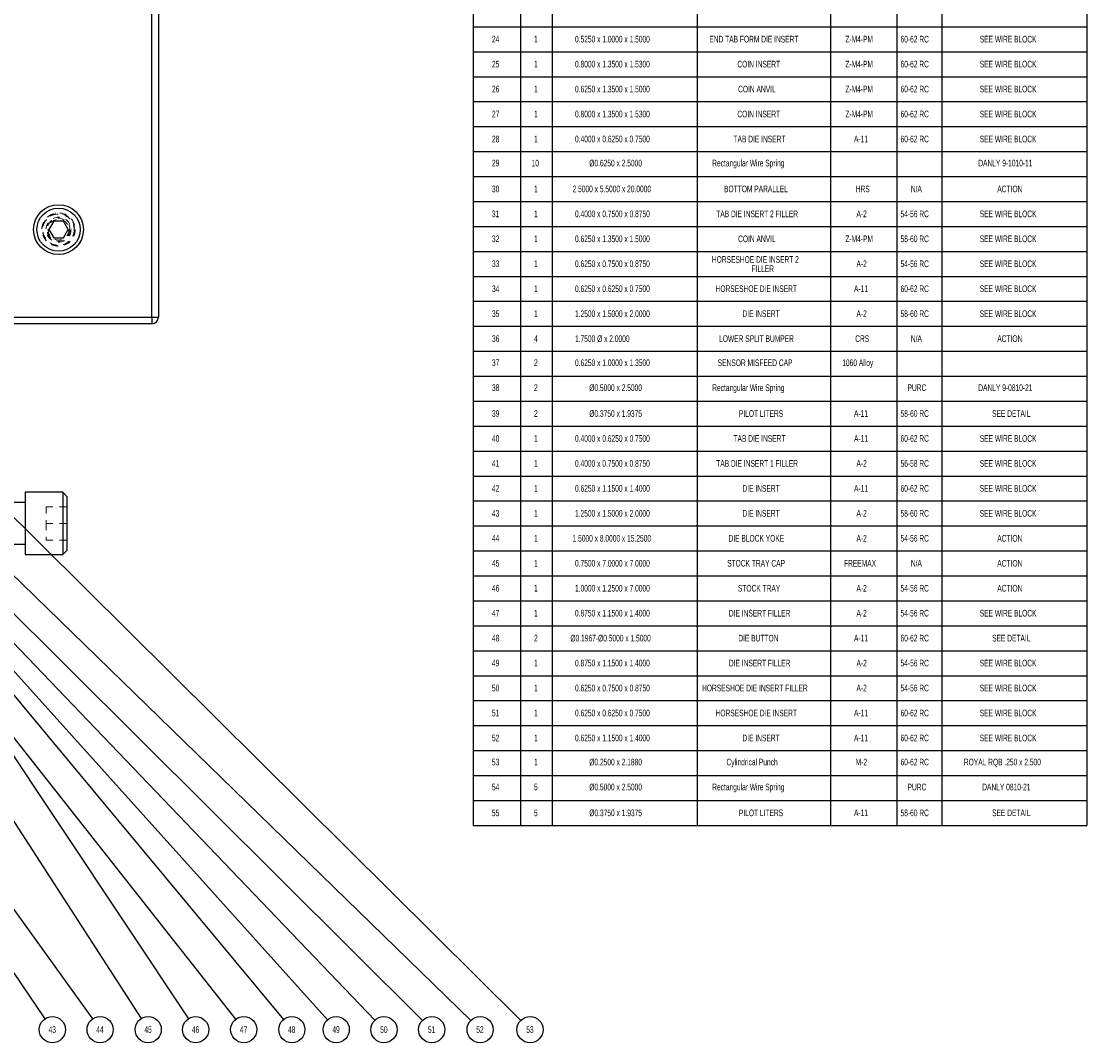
# Model space of a CAD drawing. Header units: inches. Extents: x 1802 to 2468, y -208 to -72.
# Tile 354 of 595: x 2089 to 2105, y -103 to -87. Entities that reach past the tile are written whole.
import ezdxf

# ---------------------------------------------------------------- set-up
doc = ezdxf.new("R2010")
doc.units = ezdxf.units.IN
doc.header["$LTSCALE"] = 0.5
doc.header["$MEASUREMENT"] = 0
doc.linetypes.add('HIDDEN', pattern=[0.225, 0.15, -0.075])
for name, color, linetype in [('RAI-M-S', 8, 'Continuous'), ('SID-M-D', 42, 'Continuous'), ('SID-M-S', 105, 'Continuous'), ('SVD-M-S', 8, 'Continuous')]:
    doc.layers.add(name, color=color, linetype=linetype)
doc.styles.add('SLDTEXTSTYLE0', font='TXT', dxfattribs={"width": 0.595745})

msp = doc.modelspace()

# ---------------------------------------------------------------- linework, layer by layer
at = {"layer": 'RAI-M-S', "linetype": 'Continuous', "lineweight": 25}
for p, q in [((2091.36416, -91.6431), (2091.36416, -84.8431)), ((2091.46416, -84.8431), (2091.46416, -91.6431)), ((2084.46416, -91.6431), (2091.36416, -91.6431)), ((2091.36416, -91.6431), (2091.36416, -91.7431)), ((2091.36416, -91.6431), (2091.46416, -91.6431)), ((2091.36416, -91.7431), (2084.46416, -91.7431))]:
    msp.add_line(p, q, dxfattribs=at)
at = {"layer": 'RAI-M-S', "linetype": 'HIDDEN', "lineweight": 18}
for radius in [0.2505, 0.15625]:
    msp.add_circle((2089.96416, -90.3281), radius, dxfattribs=at)
at = {"layer": 'RAI-M-S', "linetype": 'Continuous', "lineweight": 25}
msp.add_arc((2091.36416, -91.6431), 0.1, 270, 0, dxfattribs=at)
at = {"layer": 'SID-M-D'}
for p, q in [((2096.19079, -86.90515), (2096.19079, -87.28015)), ((2096.90508, -86.90515), (2096.90508, -87.28015)), ((2097.38038, -86.90515), (2097.38038, -87.28015)), ((2099.55752, -86.90515), (2099.55752, -87.28015)), ((2101.55752, -86.90515), (2101.55752, -87.28015)), ((2102.55752, -86.90515), (2102.55752, -87.28015)), ((2103.22976, -86.90515), (2103.22976, -87.28015)), ((2105.4069, -86.90515), (2105.4069, -87.28015)), ((2096.19079, -87.28015), (2096.19079, -87.65515)), ((2096.19079, -87.28015), (2096.90508, -87.28015)), ((2096.90508, -87.28015), (2096.90508, -87.65515)), ((2096.90508, -87.28015), (2097.38038, -87.28015)), ((2097.38038, -87.28015), (2097.38038, -87.65515)), ((2097.38038, -87.28015), (2099.55752, -87.28015)), ((2099.55752, -87.28015), (2099.55752, -87.65515)), ((2099.55752, -87.28015), (2101.55752, -87.28015)), ((2101.55752, -87.28015), (2101.55752, -87.65515)), ((2101.55752, -87.28015), (2102.55752, -87.28015)), ((2102.55752, -87.28015), (2102.55752, -87.65515)), ((2102.55752, -87.28015), (2103.22976, -87.28015)), ((2103.22976, -87.28015), (2103.22976, -87.65515)), ((2103.22976, -87.28015), (2105.4069, -87.28015)), ((2105.4069, -87.28015), (2105.4069, -87.65515)), ((2096.19079, -87.65515), (2096.19079, -88.03015)), ((2096.19079, -87.65515), (2096.90508, -87.65515)), ((2096.90508, -87.65515), (2096.90508, -88.03015)), ((2096.90508, -87.65515), (2097.38038, -87.65515)), ((2097.38038, -87.65515), (2097.38038, -88.03015)), ((2097.38038, -87.65515), (2099.55752, -87.65515)), ((2099.55752, -87.65515), (2099.55752, -88.03015)), ((2099.55752, -87.65515), (2101.55752, -87.65515)), ((2101.55752, -87.65515), (2101.55752, -88.03015)), ((2101.55752, -87.65515), (2102.55752, -87.65515)), ((2102.55752, -87.65515), (2102.55752, -88.03015)), ((2102.55752, -87.65515), (2103.22976, -87.65515)), ((2103.22976, -87.65515), (2103.22976, -88.03015)), ((2103.22976, -87.65515), (2105.4069, -87.65515)), ((2105.4069, -87.65515), (2105.4069, -88.03015)), ((2096.19079, -88.03015), (2096.19079, -88.40515)), ((2096.19079, -88.03015), (2096.90508, -88.03015)), ((2096.90508, -88.03015), (2096.90508, -88.40515)), ((2096.90508, -88.03015), (2097.38038, -88.03015)), ((2097.38038, -88.03015), (2097.38038, -88.40515)), ((2097.38038, -88.03015), (2099.55752, -88.03015)), ((2099.55752, -88.03015), (2099.55752, -88.40515)), ((2099.55752, -88.03015), (2101.55752, -88.03015)), ((2101.55752, -88.03015), (2101.55752, -88.40515)), ((2101.55752, -88.03015), (2102.55752, -88.03015)), ((2102.55752, -88.03015), (2102.55752, -88.40515)), ((2102.55752, -88.03015), (2103.22976, -88.03015)), ((2103.22976, -88.03015), (2103.22976, -88.40515)), ((2103.22976, -88.03015), (2105.4069, -88.03015)), ((2105.4069, -88.03015), (2105.4069, -88.40515)), ((2096.19079, -88.40515), (2096.19079, -88.78015)), ((2096.19079, -88.40515), (2096.90508, -88.40515)), ((2096.90508, -88.40515), (2096.90508, -88.78015)), ((2096.90508, -88.40515), (2097.38038, -88.40515)), ((2097.38038, -88.40515), (2097.38038, -88.78015)), ((2097.38038, -88.40515), (2099.55752, -88.40515)), ((2099.55752, -88.40515), (2099.55752, -88.78015)), ((2099.55752, -88.40515), (2101.55752, -88.40515)), ((2101.55752, -88.40515), (2101.55752, -88.78015)), ((2101.55752, -88.40515), (2102.55752, -88.40515)), ((2102.55752, -88.40515), (2102.55752, -88.78015)), ((2102.55752, -88.40515), (2103.22976, -88.40515)), ((2103.22976, -88.40515), (2103.22976, -88.78015)), ((2103.22976, -88.40515), (2105.4069, -88.40515)), ((2105.4069, -88.40515), (2105.4069, -88.78015)), ((2096.19079, -88.78015), (2096.19079, -89.15515)), ((2096.19079, -88.78015), (2096.90508, -88.78015)), ((2096.90508, -88.78015), (2096.90508, -89.15515)), ((2096.90508, -88.78015), (2097.38038, -88.78015)), ((2097.38038, -88.78015), (2097.38038, -89.15515)), ((2097.38038, -88.78015), (2099.55752, -88.78015)), ((2099.55752, -88.78015), (2099.55752, -89.15515)), ((2099.55752, -88.78015), (2101.55752, -88.78015)), ((2101.55752, -88.78015), (2101.55752, -89.15515)), ((2101.55752, -88.78015), (2102.55752, -88.78015)), ((2102.55752, -88.78015), (2102.55752, -89.15515)), ((2102.55752, -88.78015), (2103.22976, -88.78015)), ((2103.22976, -88.78015), (2103.22976, -89.15515)), ((2103.22976, -88.78015), (2105.4069, -88.78015)), ((2105.4069, -88.78015), (2105.4069, -89.15515)), ((2096.19079, -89.15515), (2096.19079, -89.53015)), ((2096.19079, -89.15515), (2096.90508, -89.15515)), ((2096.90508, -89.15515), (2096.90508, -89.53015)), ((2096.90508, -89.15515), (2097.38038, -89.15515)), ((2097.38038, -89.15515), (2097.38038, -89.53015)), ((2097.38038, -89.15515), (2099.55752, -89.15515)), ((2099.55752, -89.15515), (2099.55752, -89.53015)), ((2099.55752, -89.15515), (2101.55752, -89.15515)), ((2101.55752, -89.15515), (2101.55752, -89.53015)), ((2101.55752, -89.15515), (2102.55752, -89.15515)), ((2102.55752, -89.15515), (2102.55752, -89.53015)), ((2102.55752, -89.15515), (2103.22976, -89.15515)), ((2103.22976, -89.15515), (2103.22976, -89.53015)), ((2103.22976, -89.15515), (2105.4069, -89.15515)), ((2105.4069, -89.15515), (2105.4069, -89.53015)), ((2096.19079, -89.53015), (2096.19079, -89.90515)), ((2096.19079, -89.53015), (2096.90508, -89.53015)), ((2096.90508, -89.53015), (2096.90508, -89.90515)), ((2096.90508, -89.53015), (2097.38038, -89.53015)), ((2097.38038, -89.53015), (2097.38038, -89.90515)), ((2097.38038, -89.53015), (2099.55752, -89.53015)), ((2099.55752, -89.53015), (2099.55752, -89.90515)), ((2099.55752, -89.53015), (2101.55752, -89.53015)), ((2101.55752, -89.53015), (2101.55752, -89.90515)), ((2101.55752, -89.53015), (2102.55752, -89.53015)), ((2102.55752, -89.53015), (2102.55752, -89.90515)), ((2102.55752, -89.53015), (2103.22976, -89.53015)), ((2103.22976, -89.53015), (2103.22976, -89.90515)), ((2103.22976, -89.53015), (2105.4069, -89.53015)), ((2105.4069, -89.53015), (2105.4069, -89.90515)), ((2096.19079, -89.90515), (2096.19079, -90.28015)), ((2096.19079, -89.90515), (2096.90508, -89.90515)), ((2096.90508, -89.90515), (2096.90508, -90.28015)), ((2096.90508, -89.90515), (2097.38038, -89.90515)), ((2097.38038, -89.90515), (2097.38038, -90.28015)), ((2097.38038, -89.90515), (2099.55752, -89.90515)), ((2099.55752, -89.90515), (2099.55752, -90.28015)), ((2099.55752, -89.90515), (2101.55752, -89.90515)), ((2101.55752, -89.90515), (2101.55752, -90.28015)), ((2101.55752, -89.90515), (2102.55752, -89.90515)), ((2102.55752, -89.90515), (2102.55752, -90.28015)), ((2102.55752, -89.90515), (2103.22976, -89.90515)), ((2103.22976, -89.90515), (2103.22976, -90.28015)), ((2103.22976, -89.90515), (2105.4069, -89.90515)), ((2105.4069, -89.90515), (2105.4069, -90.28015)), ((2096.19079, -90.28015), (2096.19079, -90.65515)), ((2096.19079, -90.28015), (2096.90508, -90.28015)), ((2096.90508, -90.28015), (2096.90508, -90.65515)), ((2096.90508, -90.28015), (2097.38038, -90.28015)), ((2097.38038, -90.28015), (2097.38038, -90.65515)), ((2097.38038, -90.28015), (2099.55752, -90.28015)), ((2099.55752, -90.28015), (2099.55752, -90.65515)), ((2099.55752, -90.28015), (2101.55752, -90.28015)), ((2101.55752, -90.28015), (2101.55752, -90.65515)), ((2101.55752, -90.28015), (2102.55752, -90.28015)), ((2102.55752, -90.28015), (2102.55752, -90.65515)), ((2102.55752, -90.28015), (2103.22976, -90.28015)), ((2103.22976, -90.28015), (2103.22976, -90.65515)), ((2103.22976, -90.28015), (2105.4069, -90.28015)), ((2105.4069, -90.28015), (2105.4069, -90.65515)), ((2096.19079, -90.65515), (2096.19079, -91.03015)), ((2096.19079, -90.65515), (2096.90508, -90.65515)), ((2096.90508, -90.65515), (2096.90508, -91.03015)), ((2096.90508, -90.65515), (2097.38038, -90.65515)), ((2097.38038, -90.65515), (2097.38038, -91.03015)), ((2097.38038, -90.65515), (2099.55752, -90.65515)), ((2099.55752, -90.65515), (2099.55752, -91.03015)), ((2099.55752, -90.65515), (2101.55752, -90.65515)), ((2101.55752, -90.65515), (2101.55752, -91.03015)), ((2101.55752, -90.65515), (2102.55752, -90.65515)), ((2102.55752, -90.65515), (2102.55752, -91.03015)), ((2102.55752, -90.65515), (2103.22976, -90.65515)), ((2103.22976, -90.65515), (2103.22976, -91.03015)), ((2103.22976, -90.65515), (2105.4069, -90.65515)), ((2105.4069, -90.65515), (2105.4069, -91.03015)), ((2096.19079, -91.03015), (2096.19079, -91.40515)), ((2096.19079, -91.03015), (2096.90508, -91.03015)), ((2096.90508, -91.03015), (2096.90508, -91.40515)), ((2096.90508, -91.03015), (2097.38038, -91.03015)), ((2097.38038, -91.03015), (2097.38038, -91.40515)), ((2097.38038, -91.03015), (2099.55752, -91.03015)), ((2099.55752, -91.03015), (2099.55752, -91.40515)), ((2099.55752, -91.03015), (2101.55752, -91.03015)), ((2101.55752, -91.03015), (2101.55752, -91.40515)), ((2101.55752, -91.03015), (2102.55752, -91.03015)), ((2102.55752, -91.03015), (2102.55752, -91.40515)), ((2102.55752, -91.03015), (2103.22976, -91.03015)), ((2103.22976, -91.03015), (2103.22976, -91.40515)), ((2103.22976, -91.03015), (2105.4069, -91.03015)), ((2105.4069, -91.03015), (2105.4069, -91.40515)), ((2096.19079, -91.40515), (2096.19079, -91.78015)), ((2096.19079, -91.40515), (2096.90508, -91.40515)), ((2096.90508, -91.40515), (2096.90508, -91.78015)), ((2096.90508, -91.40515), (2097.38038, -91.40515)), ((2097.38038, -91.40515), (2097.38038, -91.78015)), ((2097.38038, -91.40515), (2099.55752, -91.40515)), ((2099.55752, -91.40515), (2099.55752, -91.78015)), ((2099.55752, -91.40515), (2101.55752, -91.40515)), ((2101.55752, -91.40515), (2101.55752, -91.78015)), ((2101.55752, -91.40515), (2102.55752, -91.40515)), ((2102.55752, -91.40515), (2102.55752, -91.78015)), ((2102.55752, -91.40515), (2103.22976, -91.40515)), ((2103.22976, -91.40515), (2103.22976, -91.78015)), ((2103.22976, -91.40515), (2105.4069, -91.40515)), ((2105.4069, -91.40515), (2105.4069, -91.78015)), ((2096.19079, -91.78015), (2096.19079, -92.15515)), ((2096.19079, -91.78015), (2096.90508, -91.78015)), ((2096.90508, -91.78015), (2096.90508, -92.15515)), ((2096.90508, -91.78015), (2097.38038, -91.78015)), ((2097.38038, -91.78015), (2097.38038, -92.15515)), ((2097.38038, -91.78015), (2099.55752, -91.78015)), ((2099.55752, -91.78015), (2099.55752, -92.15515)), ((2099.55752, -91.78015), (2101.55752, -91.78015)), ((2101.55752, -91.78015), (2101.55752, -92.15515)), ((2101.55752, -91.78015), (2102.55752, -91.78015)), ((2102.55752, -91.78015), (2102.55752, -92.15515)), ((2102.55752, -91.78015), (2103.22976, -91.78015)), ((2103.22976, -91.78015), (2103.22976, -92.15515)), ((2103.22976, -91.78015), (2105.4069, -91.78015)), ((2105.4069, -91.78015), (2105.4069, -92.15515)), ((2096.19079, -92.15515), (2096.19079, -92.53015)), ((2096.19079, -92.15515), (2096.90508, -92.15515)), ((2096.90508, -92.15515), (2096.90508, -92.53015)), ((2096.90508, -92.15515), (2097.38038, -92.15515)), ((2097.38038, -92.15515), (2097.38038, -92.53015)), ((2097.38038, -92.15515), (2099.55752, -92.15515)), ((2099.55752, -92.15515), (2099.55752, -92.53015)), ((2099.55752, -92.15515), (2101.55752, -92.15515)), ((2101.55752, -92.15515), (2101.55752, -92.53015)), ((2101.55752, -92.15515), (2102.55752, -92.15515)), ((2102.55752, -92.15515), (2102.55752, -92.53015)), ((2102.55752, -92.15515), (2103.22976, -92.15515)), ((2103.22976, -92.15515), (2103.22976, -92.53015)), ((2103.22976, -92.15515), (2105.4069, -92.15515)), ((2105.4069, -92.15515), (2105.4069, -92.53015)), ((2096.19079, -92.53015), (2096.19079, -92.90515)), ((2096.19079, -92.53015), (2096.90508, -92.53015)), ((2096.90508, -92.53015), (2096.90508, -92.90515)), ((2096.90508, -92.53015), (2097.38038, -92.53015)), ((2097.38038, -92.53015), (2097.38038, -92.90515)), ((2097.38038, -92.53015), (2099.55752, -92.53015)), ((2099.55752, -92.53015), (2099.55752, -92.90515)), ((2099.55752, -92.53015), (2101.55752, -92.53015)), ((2101.55752, -92.53015), (2101.55752, -92.90515)), ((2101.55752, -92.53015), (2102.55752, -92.53015)), ((2102.55752, -92.53015), (2102.55752, -92.90515)), ((2102.55752, -92.53015), (2103.22976, -92.53015)), ((2103.22976, -92.53015), (2103.22976, -92.90515)), ((2103.22976, -92.53015), (2105.4069, -92.53015)), ((2105.4069, -92.53015), (2105.4069, -92.90515)), ((2096.19079, -92.90515), (2096.19079, -93.28015)), ((2096.19079, -92.90515), (2096.90508, -92.90515)), ((2096.90508, -92.90515), (2096.90508, -93.28015)), ((2096.90508, -92.90515), (2097.38038, -92.90515)), ((2097.38038, -92.90515), (2097.38038, -93.28015)), ((2097.38038, -92.90515), (2099.55752, -92.90515)), ((2099.55752, -92.90515), (2099.55752, -93.28015)), ((2099.55752, -92.90515), (2101.55752, -92.90515)), ((2101.55752, -92.90515), (2101.55752, -93.28015)), ((2101.55752, -92.90515), (2102.55752, -92.90515)), ((2102.55752, -92.90515), (2102.55752, -93.28015)), ((2102.55752, -92.90515), (2103.22976, -92.90515)), ((2103.22976, -92.90515), (2103.22976, -93.28015)), ((2103.22976, -92.90515), (2105.4069, -92.90515)), ((2105.4069, -92.90515), (2105.4069, -93.28015)), ((2096.19079, -93.28015), (2096.19079, -93.65515)), ((2096.19079, -93.28015), (2096.90508, -93.28015)), ((2096.90508, -93.28015), (2096.90508, -93.65515)), ((2096.90508, -93.28015), (2097.38038, -93.28015)), ((2097.38038, -93.28015), (2097.38038, -93.65515)), ((2097.38038, -93.28015), (2099.55752, -93.28015)), ((2099.55752, -93.28015), (2099.55752, -93.65515)), ((2099.55752, -93.28015), (2101.55752, -93.28015)), ((2101.55752, -93.28015), (2101.55752, -93.65515)), ((2101.55752, -93.28015), (2102.55752, -93.28015)), ((2102.55752, -93.28015), (2102.55752, -93.65515)), ((2102.55752, -93.28015), (2103.22976, -93.28015)), ((2103.22976, -93.28015), (2103.22976, -93.65515)), ((2103.22976, -93.28015), (2105.4069, -93.28015)), ((2105.4069, -93.28015), (2105.4069, -93.65515)), ((2096.19079, -93.65515), (2096.19079, -94.03015)), ((2096.19079, -93.65515), (2096.90508, -93.65515)), ((2096.90508, -93.65515), (2096.90508, -94.03015)), ((2096.90508, -93.65515), (2097.38038, -93.65515)), ((2097.38038, -93.65515), (2097.38038, -94.03015)), ((2097.38038, -93.65515), (2099.55752, -93.65515)), ((2099.55752, -93.65515), (2099.55752, -94.03015)), ((2099.55752, -93.65515), (2101.55752, -93.65515)), ((2101.55752, -93.65515), (2101.55752, -94.03015)), ((2101.55752, -93.65515), (2102.55752, -93.65515)), ((2102.55752, -93.65515), (2102.55752, -94.03015)), ((2102.55752, -93.65515), (2103.22976, -93.65515)), ((2103.22976, -93.65515), (2103.22976, -94.03015)), ((2103.22976, -93.65515), (2105.4069, -93.65515)), ((2105.4069, -93.65515), (2105.4069, -94.03015)), ((2096.19079, -94.03015), (2096.19079, -94.40515)), ((2096.19079, -94.03015), (2096.90508, -94.03015)), ((2096.90508, -94.03015), (2096.90508, -94.40515)), ((2096.90508, -94.03015), (2097.38038, -94.03015)), ((2097.38038, -94.03015), (2097.38038, -94.40515)), ((2097.38038, -94.03015), (2099.55752, -94.03015)), ((2099.55752, -94.03015), (2099.55752, -94.40515)), ((2099.55752, -94.03015), (2101.55752, -94.03015)), ((2101.55752, -94.03015), (2101.55752, -94.40515)), ((2101.55752, -94.03015), (2102.55752, -94.03015)), ((2102.55752, -94.03015), (2102.55752, -94.40515)), ((2102.55752, -94.03015), (2103.22976, -94.03015)), ((2103.22976, -94.03015), (2103.22976, -94.40515)), ((2103.22976, -94.03015), (2105.4069, -94.03015)), ((2105.4069, -94.03015), (2105.4069, -94.40515)), ((2096.19079, -94.40515), (2096.19079, -94.78015)), ((2096.19079, -94.40515), (2096.90508, -94.40515)), ((2096.90508, -94.40515), (2096.90508, -94.78015)), ((2096.90508, -94.40515), (2097.38038, -94.40515)), ((2097.38038, -94.40515), (2097.38038, -94.78015)), ((2097.38038, -94.40515), (2099.55752, -94.40515)), ((2099.55752, -94.40515), (2099.55752, -94.78015)), ((2099.55752, -94.40515), (2101.55752, -94.40515)), ((2101.55752, -94.40515), (2101.55752, -94.78015)), ((2101.55752, -94.40515), (2102.55752, -94.40515)), ((2102.55752, -94.40515), (2102.55752, -94.78015)), ((2102.55752, -94.40515), (2103.22976, -94.40515)), ((2103.22976, -94.40515), (2103.22976, -94.78015)), ((2103.22976, -94.40515), (2105.4069, -94.40515)), ((2105.4069, -94.40515), (2105.4069, -94.78015)), ((2096.19079, -94.78015), (2096.19079, -95.15515)), ((2096.19079, -94.78015), (2096.90508, -94.78015)), ((2096.90508, -94.78015), (2096.90508, -95.15515)), ((2096.90508, -94.78015), (2097.38038, -94.78015)), ((2097.38038, -94.78015), (2097.38038, -95.15515)), ((2097.38038, -94.78015), (2099.55752, -94.78015)), ((2099.55752, -94.78015), (2099.55752, -95.15515)), ((2099.55752, -94.78015), (2101.55752, -94.78015)), ((2101.55752, -94.78015), (2101.55752, -95.15515)), ((2101.55752, -94.78015), (2102.55752, -94.78015)), ((2102.55752, -94.78015), (2102.55752, -95.15515)), ((2102.55752, -94.78015), (2103.22976, -94.78015)), ((2103.22976, -94.78015), (2103.22976, -95.15515)), ((2103.22976, -94.78015), (2105.4069, -94.78015)), ((2105.4069, -94.78015), (2105.4069, -95.15515)), ((2096.19079, -95.15515), (2096.19079, -95.53015)), ((2096.19079, -95.15515), (2096.90508, -95.15515)), ((2096.90508, -95.15515), (2096.90508, -95.53015)), ((2096.90508, -95.15515), (2097.38038, -95.15515)), ((2097.38038, -95.15515), (2097.38038, -95.53015)), ((2097.38038, -95.15515), (2099.55752, -95.15515)), ((2099.55752, -95.15515), (2099.55752, -95.53015)), ((2099.55752, -95.15515), (2101.55752, -95.15515)), ((2101.55752, -95.15515), (2101.55752, -95.53015)), ((2101.55752, -95.15515), (2102.55752, -95.15515)), ((2102.55752, -95.15515), (2102.55752, -95.53015)), ((2102.55752, -95.15515), (2103.22976, -95.15515)), ((2103.22976, -95.15515), (2103.22976, -95.53015)), ((2103.22976, -95.15515), (2105.4069, -95.15515)), ((2105.4069, -95.15515), (2105.4069, -95.53015)), ((2096.19079, -95.53015), (2096.19079, -95.90515)), ((2096.19079, -95.53015), (2096.90508, -95.53015)), ((2096.90508, -95.53015), (2096.90508, -95.90515)), ((2096.90508, -95.53015), (2097.38038, -95.53015)), ((2097.38038, -95.53015), (2097.38038, -95.90515)), ((2097.38038, -95.53015), (2099.55752, -95.53015)), ((2099.55752, -95.53015), (2099.55752, -95.90515)), ((2099.55752, -95.53015), (2101.55752, -95.53015)), ((2101.55752, -95.53015), (2101.55752, -95.90515)), ((2101.55752, -95.53015), (2102.55752, -95.53015)), ((2102.55752, -95.53015), (2102.55752, -95.90515)), ((2102.55752, -95.53015), (2103.22976, -95.53015)), ((2103.22976, -95.53015), (2103.22976, -95.90515)), ((2103.22976, -95.53015), (2105.4069, -95.53015)), ((2105.4069, -95.53015), (2105.4069, -95.90515)), ((2096.19079, -95.90515), (2096.19079, -96.28015)), ((2096.19079, -95.90515), (2096.90508, -95.90515)), ((2096.90508, -95.90515), (2096.90508, -96.28015)), ((2096.90508, -95.90515), (2097.38038, -95.90515)), ((2097.38038, -95.90515), (2097.38038, -96.28015)), ((2097.38038, -95.90515), (2099.55752, -95.90515)), ((2099.55752, -95.90515), (2099.55752, -96.28015)), ((2099.55752, -95.90515), (2101.55752, -95.90515)), ((2101.55752, -95.90515), (2101.55752, -96.28015)), ((2101.55752, -95.90515), (2102.55752, -95.90515)), ((2102.55752, -95.90515), (2102.55752, -96.28015)), ((2102.55752, -95.90515), (2103.22976, -95.90515)), ((2103.22976, -95.90515), (2103.22976, -96.28015)), ((2103.22976, -95.90515), (2105.4069, -95.90515)), ((2105.4069, -95.90515), (2105.4069, -96.28015)), ((2096.19079, -96.28015), (2096.19079, -96.65515)), ((2096.19079, -96.28015), (2096.90508, -96.28015)), ((2096.90508, -96.28015), (2096.90508, -96.65515)), ((2096.90508, -96.28015), (2097.38038, -96.28015)), ((2097.38038, -96.28015), (2097.38038, -96.65515)), ((2097.38038, -96.28015), (2099.55752, -96.28015)), ((2099.55752, -96.28015), (2099.55752, -96.65515)), ((2099.55752, -96.28015), (2101.55752, -96.28015)), ((2101.55752, -96.28015), (2101.55752, -96.65515)), ((2101.55752, -96.28015), (2102.55752, -96.28015)), ((2102.55752, -96.28015), (2102.55752, -96.65515)), ((2102.55752, -96.28015), (2103.22976, -96.28015)), ((2103.22976, -96.28015), (2103.22976, -96.65515)), ((2103.22976, -96.28015), (2105.4069, -96.28015)), ((2105.4069, -96.28015), (2105.4069, -96.65515)), ((2096.19079, -96.65515), (2096.19079, -97.03015)), ((2096.19079, -96.65515), (2096.90508, -96.65515)), ((2096.90508, -96.65515), (2096.90508, -97.03015)), ((2096.90508, -96.65515), (2097.38038, -96.65515)), ((2097.38038, -96.65515), (2097.38038, -97.03015)), ((2097.38038, -96.65515), (2099.55752, -96.65515)), ((2099.55752, -96.65515), (2099.55752, -97.03015)), ((2099.55752, -96.65515), (2101.55752, -96.65515)), ((2101.55752, -96.65515), (2101.55752, -97.03015)), ((2101.55752, -96.65515), (2102.55752, -96.65515)), ((2102.55752, -96.65515), (2102.55752, -97.03015)), ((2102.55752, -96.65515), (2103.22976, -96.65515)), ((2103.22976, -96.65515), (2103.22976, -97.03015)), ((2103.22976, -96.65515), (2105.4069, -96.65515)), ((2105.4069, -96.65515), (2105.4069, -97.03015)), ((2096.19079, -97.03015), (2096.19079, -97.40515)), ((2096.19079, -97.03015), (2096.90508, -97.03015)), ((2096.90508, -97.03015), (2096.90508, -97.40515)), ((2096.90508, -97.03015), (2097.38038, -97.03015)), ((2097.38038, -97.03015), (2097.38038, -97.40515)), ((2097.38038, -97.03015), (2099.55752, -97.03015)), ((2099.55752, -97.03015), (2099.55752, -97.40515)), ((2099.55752, -97.03015), (2101.55752, -97.03015)), ((2101.55752, -97.03015), (2101.55752, -97.40515)), ((2101.55752, -97.03015), (2102.55752, -97.03015)), ((2102.55752, -97.03015), (2102.55752, -97.40515)), ((2102.55752, -97.03015), (2103.22976, -97.03015)), ((2103.22976, -97.03015), (2103.22976, -97.40515)), ((2103.22976, -97.03015), (2105.4069, -97.03015)), ((2105.4069, -97.03015), (2105.4069, -97.40515)), ((2096.19079, -97.40515), (2096.19079, -97.78015)), ((2096.19079, -97.40515), (2096.90508, -97.40515)), ((2096.90508, -97.40515), (2096.90508, -97.78015)), ((2096.90508, -97.40515), (2097.38038, -97.40515)), ((2097.38038, -97.40515), (2097.38038, -97.78015)), ((2097.38038, -97.40515), (2099.55752, -97.40515)), ((2099.55752, -97.40515), (2099.55752, -97.78015)), ((2099.55752, -97.40515), (2101.55752, -97.40515)), ((2101.55752, -97.40515), (2101.55752, -97.78015)), ((2101.55752, -97.40515), (2102.55752, -97.40515)), ((2102.55752, -97.40515), (2102.55752, -97.78015)), ((2102.55752, -97.40515), (2103.22976, -97.40515)), ((2103.22976, -97.40515), (2103.22976, -97.78015)), ((2103.22976, -97.40515), (2105.4069, -97.40515)), ((2105.4069, -97.40515), (2105.4069, -97.78015)), ((2096.19079, -97.78015), (2096.19079, -98.15515)), ((2096.19079, -97.78015), (2096.90508, -97.78015)), ((2096.90508, -97.78015), (2096.90508, -98.15515)), ((2096.90508, -97.78015), (2097.38038, -97.78015)), ((2097.38038, -97.78015), (2097.38038, -98.15515)), ((2097.38038, -97.78015), (2099.55752, -97.78015)), ((2099.55752, -97.78015), (2099.55752, -98.15515)), ((2099.55752, -97.78015), (2101.55752, -97.78015)), ((2101.55752, -97.78015), (2101.55752, -98.15515)), ((2101.55752, -97.78015), (2102.55752, -97.78015)), ((2102.55752, -97.78015), (2102.55752, -98.15515)), ((2102.55752, -97.78015), (2103.22976, -97.78015)), ((2103.22976, -97.78015), (2103.22976, -98.15515)), ((2103.22976, -97.78015), (2105.4069, -97.78015)), ((2105.4069, -97.78015), (2105.4069, -98.15515)), ((2096.19079, -98.15515), (2096.19079, -98.53015)), ((2096.19079, -98.15515), (2096.90508, -98.15515)), ((2096.90508, -98.15515), (2096.90508, -98.53015)), ((2096.90508, -98.15515), (2097.38038, -98.15515)), ((2097.38038, -98.15515), (2097.38038, -98.53015)), ((2097.38038, -98.15515), (2099.55752, -98.15515)), ((2099.55752, -98.15515), (2099.55752, -98.53015)), ((2099.55752, -98.15515), (2101.55752, -98.15515)), ((2101.55752, -98.15515), (2101.55752, -98.53015)), ((2101.55752, -98.15515), (2102.55752, -98.15515)), ((2102.55752, -98.15515), (2102.55752, -98.53015)), ((2102.55752, -98.15515), (2103.22976, -98.15515)), ((2103.22976, -98.15515), (2103.22976, -98.53015)), ((2103.22976, -98.15515), (2105.4069, -98.15515)), ((2105.4069, -98.15515), (2105.4069, -98.53015)), ((2096.19079, -98.53015), (2096.19079, -98.90515)), ((2096.19079, -98.53015), (2096.90508, -98.53015)), ((2096.90508, -98.53015), (2096.90508, -98.90515)), ((2096.90508, -98.53015), (2097.38038, -98.53015)), ((2097.38038, -98.53015), (2097.38038, -98.90515)), ((2097.38038, -98.53015), (2099.55752, -98.53015)), ((2099.55752, -98.53015), (2099.55752, -98.90515)), ((2099.55752, -98.53015), (2101.55752, -98.53015)), ((2101.55752, -98.53015), (2101.55752, -98.90515)), ((2101.55752, -98.53015), (2102.55752, -98.53015)), ((2102.55752, -98.53015), (2102.55752, -98.90515)), ((2102.55752, -98.53015), (2103.22976, -98.53015)), ((2103.22976, -98.53015), (2103.22976, -98.90515)), ((2103.22976, -98.53015), (2105.4069, -98.53015)), ((2105.4069, -98.53015), (2105.4069, -98.90515)), ((2096.19079, -98.90515), (2096.19079, -99.28015)), ((2096.19079, -98.90515), (2096.90508, -98.90515)), ((2096.90508, -98.90515), (2096.90508, -99.28015)), ((2096.90508, -98.90515), (2097.38038, -98.90515)), ((2097.38038, -98.90515), (2097.38038, -99.28015)), ((2097.38038, -98.90515), (2099.55752, -98.90515)), ((2099.55752, -98.90515), (2099.55752, -99.28015)), ((2099.55752, -98.90515), (2101.55752, -98.90515)), ((2101.55752, -98.90515), (2101.55752, -99.28015)), ((2101.55752, -98.90515), (2102.55752, -98.90515)), ((2102.55752, -98.90515), (2102.55752, -99.28015)), ((2102.55752, -98.90515), (2103.22976, -98.90515)), ((2103.22976, -98.90515), (2103.22976, -99.28015)), ((2103.22976, -98.90515), (2105.4069, -98.90515)), ((2105.4069, -98.90515), (2105.4069, -99.28015)), ((2096.19079, -99.28015), (2096.90508, -99.28015)), ((2096.90508, -99.28015), (2097.38038, -99.28015)), ((2097.38038, -99.28015), (2099.55752, -99.28015)), ((2099.55752, -99.28015), (2101.55752, -99.28015)), ((2101.55752, -99.28015), (2102.55752, -99.28015)), ((2102.55752, -99.28015), (2103.22976, -99.28015)), ((2103.22976, -99.28015), (2105.4069, -99.28015))]:
    msp.add_line(p, q, dxfattribs=at)
at = {"layer": 'SID-M-S'}
for p, q in [((2080.39706, -87.25527), (2094.71594, -102.20627)), ((2080.39974, -87.25265), (2095.43008, -102.20959)), ((2079.90192, -87.69708), (2089.76067, -102.18571)), ((2080.2026, -87.91174), (2090.47396, -102.18866)), ((2082.78324, -88.19294), (2096.90685, -102.20977)), ((2081.60242, -88.40911), (2094.00297, -102.20206)), ((2081.96887, -88.40191), (2096.15539, -102.21113)), ((2082.78575, -89.7156), (2092.62425, -102.19387)), ((2083.21895, -90.01388), (2093.3425, -102.19705)), ((2084.54877, -91.87416), (2091.20432, -102.18308)), ((2085.0506, -91.87296), (2091.91487, -102.18459))]:
    msp.add_line(p, q, dxfattribs=at)
for centre in [(2089.87132, -102.34833), (2090.58884, -102.34833), (2091.31101, -102.34833), (2092.02386, -102.34833), (2092.74604, -102.34833), (2093.46821, -102.34833), (2094.13447, -102.34833), (2094.85199, -102.34833), (2095.5695, -102.34833), (2096.29633, -102.34833), (2097.04646, -102.34833)]:
    msp.add_circle(centre, 0.1967, dxfattribs=at)
at = {"layer": 'SVD-M-S', "linetype": 'Continuous', "lineweight": 25}
for p, q in [((2089.89199, -90.2031), (2089.81982, -90.3281)), ((2090.03633, -90.2031), (2089.89199, -90.2031)), ((2090.1085, -90.3281), (2090.03633, -90.2031)), ((2089.81982, -90.3281), (2089.89199, -90.4531)), ((2090.03633, -90.4531), (2090.1085, -90.3281)), ((2089.89199, -90.4531), (2090.03633, -90.4531)), ((2090.02666, -94.27435), (2089.46416, -94.27435)), ((2089.46416, -94.27435), (2089.46416, -95.21185)), ((2090.08916, -94.33685), (2090.02666, -94.27435)), ((2090.02666, -94.27435), (2090.02666, -95.21185)), ((2090.08916, -94.33685), (2090.08916, -95.14935)), ((2089.46416, -94.4306), (2086.21377, -94.4306)), ((2086.21377, -95.0556), (2089.46416, -95.0556)), ((2090.02666, -95.21185), (2090.08916, -95.14935)), ((2089.46416, -95.21185), (2090.02666, -95.21185))]:
    msp.add_line(p, q, dxfattribs=at)
at = {"layer": 'SVD-M-S', "linetype": 'HIDDEN', "lineweight": 18}
for p, q in [((2089.77666, -94.4931), (2089.77666, -94.7431)), ((2089.77666, -94.4931), (2090.08916, -94.4931)), ((2089.77666, -94.7431), (2090.08916, -94.7431)), ((2089.77666, -94.7431), (2089.77666, -94.9931)), ((2089.77666, -94.9931), (2090.08916, -94.9931))]:
    msp.add_line(p, q, dxfattribs=at)
at = {"layer": 'SVD-M-S', "linetype": 'Continuous', "lineweight": 25}
for radius in [0.375, 0.325]:
    msp.add_circle((2089.96416, -90.3281), radius, dxfattribs=at)
at = {"layer": 'SVD-M-S', "linetype": 'HIDDEN', "lineweight": 18}
for radius in [0.25, 0.24219, 0.23438, 0.1875, 0.17188]:
    msp.add_circle((2089.96416, -90.3281), radius, dxfattribs=at)

# ---------------------------------------------------------------- texts
at = {"layer": 'SID-M-D', "char_height": 0.1, "attachment_point": 1, "style": 'SLDTEXTSTYLE0'}
for s, insert in [('24', (2096.47405, -87.41618)), ('1', (2097.10578, -87.41618)), ('0.5250 x 1.0000 x 1.5000', (2097.72145, -87.41618)), ('END TAB FORM DIE INSERT', (2099.73843, -87.41618)), ('Z-M4-PM', (2101.78231, -87.41618)), ('60-62 RC', (2102.61059, -87.41618)), ('SEE WIRE BLOCK', (2103.80083, -87.41618)), ('25', (2096.47405, -87.79118)), ('1', (2097.10578, -87.79118)), ('0.8000 x 1.3500 x 1.5300', (2097.72145, -87.79118)), ('COIN INSERT', (2100.16037, -87.79118)), ('Z-M4-PM', (2101.78231, -87.79118)), ('60-62 RC', (2102.61059, -87.79118)), ('SEE WIRE BLOCK', (2103.80083, -87.79118)), ('26', (2096.47405, -88.16618)), ('1', (2097.10578, -88.16618)), ('0.6250 x 1.3500 x 1.5000', (2097.72145, -88.16618)), ('COIN ANVIL', (2100.17134, -88.16618)), ('Z-M4-PM', (2101.78231, -88.16618)), ('60-62 RC', (2102.61059, -88.16618)), ('SEE WIRE BLOCK', (2103.80083, -88.16618)), ('27', (2096.47405, -88.54118)), ('1', (2097.10578, -88.54118)), ('0.8000 x 1.3500 x 1.5300', (2097.72145, -88.54118)), ('COIN INSERT', (2100.16037, -88.54118)), ('Z-M4-PM', (2101.78231, -88.54118)), ('60-62 RC', (2102.61059, -88.54118)), ('SEE WIRE BLOCK', (2103.80083, -88.54118)), ('28', (2096.47405, -88.91618)), ('1', (2097.10578, -88.91618)), ('0.4000 x 0.6250 x 0.7500', (2097.72145, -88.91618)), ('TAB DIE INSERT', (2100.10197, -88.91618)), ('A-11', (2101.91218, -88.91618)), ('60-62 RC', (2102.61059, -88.91618)), ('SEE WIRE BLOCK', (2103.80083, -88.91618)), ('29', (2096.47405, -89.2784)), ('10', (2097.06884, -89.2784)), ('Ø0.6250 x 2.5000', (2097.93576, -89.2784)), ('Rectangular Wire Spring', (2099.78218, -89.2784)), ('DANLY 9-1010-11', (2103.77854, -89.2784)), ('30', (2096.47405, -89.66618)), ('1', (2097.10578, -89.66618)), ('2.5000 x 5.5000 x 20.0000', (2097.68451, -89.66618)), ('BOTTOM PARALLEL', (2099.9603, -89.66618)), ('HRS', (2101.93829, -89.66618)), ('N/A', (2102.76586, -89.66618)), ('ACTION', (2104.06416, -89.66618)), ('31', (2096.47405, -90.04118)), ('1', (2097.10578, -90.04118)), ('0.4000 x 0.7500 x 0.8750', (2097.72145, -90.04118)), ('TAB DIE INSERT 2 FILLER', (2099.84294, -90.04118)), ('A-2', (2101.94912, -90.04118)), ('54-56 RC', (2102.61059, -90.04118)), ('SEE WIRE BLOCK', (2103.80083, -90.04118)), ('32', (2096.47405, -90.41618)), ('1', (2097.10578, -90.41618)), ('0.6250 x 1.3500 x 1.5000', (2097.72145, -90.41618)), ('COIN ANVIL', (2100.17134, -90.41618)), ('Z-M4-PM', (2101.78231, -90.41618)), ('58-60 RC', (2102.61059, -90.41618)), ('SEE WIRE BLOCK', (2103.80083, -90.41618)), ('HORSESHOE DIE INSERT 2', (2099.77718, -90.72653)), ('33', (2096.47405, -90.79118)), ('1', (2097.10578, -90.79118)), ('0.6250 x 0.7500 x 0.8750', (2097.72145, -90.79118)), ('FILLER', (2100.37238, -90.8659)), ('A-2', (2101.94912, -90.79118)), ('54-56 RC', (2102.61059, -90.79118)), ('SEE WIRE BLOCK', (2103.80083, -90.79118)), ('34', (2096.47405, -91.16618)), ('1', (2097.10578, -91.16618)), ('0.6250 x 0.6250 x 0.7500', (2097.72145, -91.16618)), ('HORSESHOE DIE INSERT', (2099.83259, -91.16618)), ('A-11', (2101.91218, -91.16618)), ('60-62 RC', (2102.61059, -91.16618)), ('SEE WIRE BLOCK', (2103.80083, -91.16618)), ('35', (2096.47405, -91.54118)), ('1', (2097.10578, -91.54118)), ('1.2500 x 1.5000 x 2.0000', (2097.72145, -91.54118)), ('DIE INSERT', (2100.23641, -91.54118)), ('A-2', (2101.94912, -91.54118)), ('58-60 RC', (2102.61059, -91.54118)), ('SEE WIRE BLOCK', (2103.80083, -91.54118)), ('36', (2096.47405, -91.91618)), ('4', (2097.10578, -91.91618)), ('{1.7500 Ø x 2.0000}', (2097.72145, -91.91618)), ('LOWER SPLIT BUMPER', (2099.88586, -91.91618)), ('CRS', (2101.92968, -91.91618)), ('N/A', (2102.76586, -91.91618)), ('ACTION', (2104.06416, -91.91618)), ('37', (2096.47405, -92.2784)), ('2', (2097.10578, -92.2784)), ('0.6250 x 1.0000 x 1.3500', (2097.72145, -92.2784)), ('SENSOR MISFEED CAP', (2099.86488, -92.2784)), ('1060 Alloy', (2101.73586, -92.2784)), ('Ø0.5000 x 2.5000', (2097.93576, -92.6534)), ('Rectangular Wire Spring', (2099.78218, -92.6534)), ('38', (2096.47405, -92.6534)), ('2', (2097.10578, -92.6534)), ('PURC', (2102.71586, -92.6534)), ('DANLY 9-0810-21', (2103.77854, -92.6534)), ('39', (2096.47405, -93.04118)), ('2', (2097.10578, -93.04118)), ('Ø0.3750 x 1.9375', (2097.93576, -93.04118)), ('PILOT LITERS', (2100.18377, -93.04118)), ('A-11', (2101.91218, -93.04118)), ('58-60 RC', (2102.61059, -93.04118)), ('SEE DETAIL', (2103.98625, -93.04118)), ('40', (2096.47405, -93.41618)), ('1', (2097.10578, -93.41618)), ('0.4000 x 0.6250 x 0.7500', (2097.72145, -93.41618)), ('TAB DIE INSERT', (2100.10197, -93.41618)), ('A-11', (2101.91218, -93.41618)), ('60-62 RC', (2102.61059, -93.41618)), ('SEE WIRE BLOCK', (2103.80083, -93.41618)), ('41', (2096.47405, -93.79118)), ('1', (2097.10578, -93.79118)), ('0.4000 x 0.7500 x 0.8750', (2097.72145, -93.79118)), ('TAB DIE INSERT 1 FILLER', (2099.84294, -93.79118)), ('A-2', (2101.94912, -93.79118)), ('56-58 RC', (2102.61059, -93.79118)), ('SEE WIRE BLOCK', (2103.80083, -93.79118)), ('42', (2096.47405, -94.16618)), ('1', (2097.10578, -94.16618)), ('0.6250 x 1.1500 x 1.4000', (2097.72145, -94.16618)), ('DIE INSERT', (2100.23641, -94.16618)), ('A-11', (2101.91218, -94.16618)), ('60-62 RC', (2102.61059, -94.16618)), ('SEE WIRE BLOCK', (2103.80083, -94.16618)), ('43', (2096.47405, -94.54118)), ('1', (2097.10578, -94.54118)), ('1.2500 x 1.5000 x 2.0000', (2097.72145, -94.54118)), ('DIE INSERT', (2100.23641, -94.54118)), ('A-2', (2101.94912, -94.54118)), ('58-60 RC', (2102.61059, -94.54118)), ('SEE WIRE BLOCK', (2103.80083, -94.54118)), ('44', (2096.47405, -94.91618)), ('1', (2097.10578, -94.91618)), ('1.5000 x 8.0000 x 15.2500', (2097.68451, -94.91618)), ('DIE BLOCK YOKE', (2100.02718, -94.91618)), ('A-2', (2101.94912, -94.91618)), ('54-56 RC', (2102.61059, -94.91618)), ('ACTION', (2104.06416, -94.91618)), ('45', (2096.47405, -95.29118)), ('1', (2097.10578, -95.29118)), ('0.7500 x 7.0000 x 7.0000', (2097.72145, -95.29118)), ('STOCK TRAY CAP', (2100.00697, -95.29118)), ('FREEMAX', (2101.76204, -95.29118)), ('N/A', (2102.76586, -95.29118)), ('ACTION', (2104.06416, -95.29118)), ('46', (2096.47405, -95.66618)), ('1', (2097.10578, -95.66618)), ('1.0000 x 1.2500 x 7.0000', (2097.72145, -95.66618)), ('STOCK TRAY', (2100.16836, -95.66618)), ('A-2', (2101.94912, -95.66618)), ('54-56 RC', (2102.61059, -95.66618)), ('ACTION', (2104.06416, -95.66618)), ('47', (2096.47405, -96.04118)), ('1', (2097.10578, -96.04118)), ('0.8750 x 1.1500 x 1.4000', (2097.72145, -96.04118)), ('DIE INSERT FILLER', (2100.0328, -96.04118)), ('A-2', (2101.94912, -96.04118)), ('54-56 RC', (2102.61059, -96.04118)), ('SEE WIRE BLOCK', (2103.80083, -96.04118)), ('48', (2096.47405, -96.41618)), ('2', (2097.10578, -96.41618)), ('Ø0.1967-Ø0.5000 x 1.5000', (2097.65256, -96.41618)), ('DIE BUTTON', (2100.17419, -96.41618)), ('A-11', (2101.91218, -96.41618)), ('60-62 RC', (2102.61059, -96.41618)), ('SEE DETAIL', (2103.98625, -96.41618)), ('49', (2096.47405, -96.79118)), ('1', (2097.10578, -96.79118)), ('0.8750 x 1.1500 x 1.4000', (2097.72145, -96.79118)), ('DIE INSERT FILLER', (2100.0328, -96.79118)), ('A-2', (2101.94912, -96.79118)), ('54-56 RC', (2102.61059, -96.79118)), ('SEE WIRE BLOCK', (2103.80083, -96.79118)), ('50', (2096.47405, -97.16618)), ('1', (2097.10578, -97.16618)), ('0.6250 x 0.7500 x 0.8750', (2097.72145, -97.16618)), ('HORSESHOE DIE INSERT FILLER', (2099.62898, -97.16618)), ('A-2', (2101.94912, -97.16618)), ('54-56 RC', (2102.61059, -97.16618)), ('SEE WIRE BLOCK', (2103.80083, -97.16618)), ('51', (2096.47405, -97.54118)), ('1', (2097.10578, -97.54118)), ('0.6250 x 0.6250 x 0.7500', (2097.72145, -97.54118)), ('HORSESHOE DIE INSERT', (2099.83259, -97.54118)), ('A-11', (2101.91218, -97.54118)), ('60-62 RC', (2102.61059, -97.54118)), ('SEE WIRE BLOCK', (2103.80083, -97.54118)), ('52', (2096.47405, -97.91618)), ('1', (2097.10578, -97.91618)), ('0.6250 x 1.1500 x 1.4000', (2097.72145, -97.91618)), ('DIE INSERT', (2100.23641, -97.91618)), ('A-11', (2101.91218, -97.91618)), ('60-62 RC', (2102.61059, -97.91618)), ('SEE WIRE BLOCK', (2103.80083, -97.91618)), ('53', (2096.47405, -98.2784)), ('1', (2097.10578, -98.2784)), ('Ø0.2500 x 2.1880', (2097.93576, -98.2784)), ('Cylindrical Punch', (2099.99634, -98.2784)), ('M-2', (2101.93718, -98.2784)), ('60-62 RC', (2102.61059, -98.2784)), ('ROYAL RQB .250 x 2.500', (2103.56215, -98.2784)), ('54', (2096.47405, -98.6534)), ('5', (2097.10578, -98.6534)), ('Ø0.5000 x 2.5000', (2097.93576, -98.6534)), ('Rectangular Wire Spring', (2099.78218, -98.6534)), ('PURC', (2102.71586, -98.6534)), ('DANLY 0810-21', (2103.83764, -98.6534)), ('55', (2096.47405, -99.04118)), ('5', (2097.10578, -99.04118)), ('Ø0.3750 x 1.9375', (2097.93576, -99.04118)), ('PILOT LITERS', (2100.18377, -99.04118)), ('A-11', (2101.91218, -99.04118)), ('58-60 RC', (2102.61059, -99.04118)), ('SEE DETAIL', (2103.98625, -99.04118))]:
    msp.add_mtext(s, dxfattribs=dict(at, insert=insert))
at = {"layer": 'SID-M-S', "char_height": 0.1, "attachment_point": 2, "style": 'SLDTEXTSTYLE0'}
for s, insert in [('43', (2089.86931, -102.29778)), ('44', (2090.58682, -102.29778)), ('45', (2091.30899, -102.29778)), ('46', (2092.02185, -102.29778)), ('47', (2092.74402, -102.29778)), ('48', (2093.4662, -102.29778)), ('49', (2094.13246, -102.29778)), ('50', (2094.84997, -102.29778)), ('51', (2095.56749, -102.29778)), ('52', (2096.29432, -102.29778)), ('53', (2097.04445, -102.29778))]:
    msp.add_mtext(s, dxfattribs=dict(at, insert=insert))

doc.saveas('drawing.dxf')
